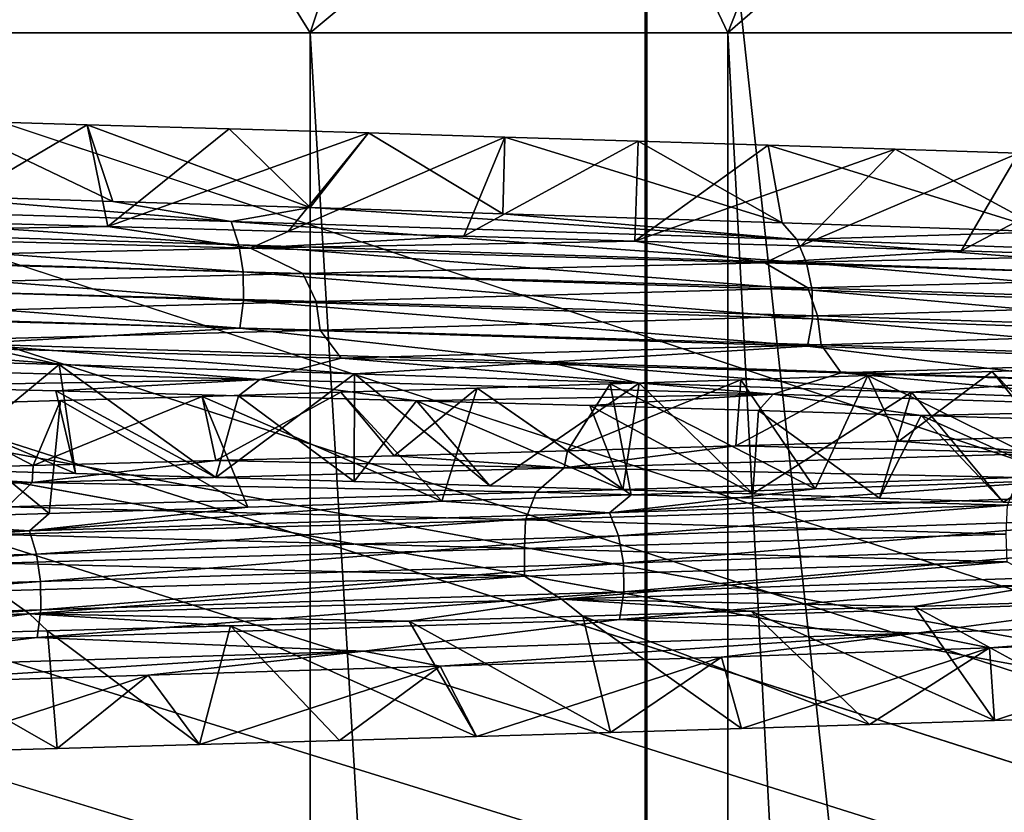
# Model space of a CAD drawing. Header units: metres. Extents: x -206 to 75, y -104 to 104.
# Tile 810 of 1056: x 5.31 to 7.94, y -55.47 to -53.35. Entities that reach past the tile are written whole.
import ezdxf

# ---------------------------------------------------------------- set-up
doc = ezdxf.new("R2010")
doc.units = ezdxf.units.M
doc.layers.add('solid_01_1-CONSUMER_THERM_B_125288', color=7, linetype='CONTINUOUS')

msp = doc.modelspace()

# ---------------------------------------------------------------- linework, layer by layer
at = {"layer": 'solid_01_1-CONSUMER_THERM_B_125288'}
for points in [[(-27.776106, 66.214066), (28.050987, 67.836098), (-27.757145, -66.232315)], [(28.050987, 67.836098), (-27.757065, -66.785934), (-27.757145, -66.232315)], [(28.050987, 67.836098), (27.851068, 67.319839), (-27.757065, -66.785934)], [(27.851068, 67.319839), (27.74942, 66.775635), (-27.757065, -66.785934)], [(27.74942, 66.775635), (-28.058632, -67.846397), (-27.858715, -67.330139)], [(27.74942, 66.775635), (27.749498, 66.222015), (-28.058632, -67.846397)], [(27.74942, 66.775635), (-27.858715, -67.330139), (-27.757065, -66.785934)], [(27.749498, 66.222015), (27.768459, -66.224365), (-28.058632, -67.846397)], [(35.395393, -57.260349, 1.5), (18.218929, -45.812325, 1.5), (-18.213459, -45.817539, 1.5)], [(-18.213459, -45.817539, 1.5), (-19.476553, -45.904934, 1.5), (69.506912, -74.995201, 1.5)], [(37.092922, -58.218811, 1.5), (-18.213459, -45.817539, 1.5), (69.506912, -74.995201, 1.5)], [(37.092922, -58.218811, 1.5), (35.395393, -57.260349, 1.5), (-18.213459, -45.817539, 1.5)], [(-19.476553, -45.904934, 1.5), (-20.110367, -46.015713, 1.5), (69.506912, -74.995201, 1.5)], [(-20.110367, -46.015713, 1.5), (-20.738798, -46.171688, 1.5), (69.506912, -74.995201, 1.5)], [(-20.738798, -46.171688, 1.5), (-21.356617, -46.372227, 1.5), (69.506912, -74.995201, 1.5)], [(-21.356617, -46.372227, 1.5), (-21.958729, -46.615906, 1.5), (69.506912, -74.995201, 1.5)], [(-38.864662, -46.52047, 75.400002), (-54.590946, -63.612965, 75.400002), (54.609055, -63.597332, 75.400002)], [(-37.59338, -46.610531, 75.400002), (-38.864662, -46.52047, 75.400002), (54.609055, -63.597332, 75.400002)], [(37.606621, -46.599766, 75.400002), (-37.59338, -46.610531, 75.400002), (54.609055, -63.597332, 75.400002)], [(-21.958729, -46.615906, 1.5), (-22.540312, -46.900536, 1.5), (69.506912, -74.995201, 1.5)], [(-22.540312, -46.900536, 1.5), (-23.096958, -47.223244, 1.5), (69.506912, -74.995201, 1.5)], [(-23.096958, -47.223244, 1.5), (-24.120508, -47.968487, 1.5), (69.506912, -74.995201, 1.5)], [(-24.120508, -47.968487, 1.5), (-33.833458, -56.120991, 1.5), (69.506912, -74.995201, 1.5)], [(-11.99159, -59.106865, 72.400002), (-11.993093, -48.606865, 72.400002), (12.006907, -48.603428, 72.400002)], [(-11.99159, -59.106865, 72.400002), (12.006907, -48.603428, 72.400002), (12.00841, -59.103428, 72.400002)], [(-6.984468, -50.99984, 9.001026), (6.979857, -50.999832, 8.998974), (6.979864, -65, 8.998974)], [(-6.984461, -65, 9.001026), (-6.984468, -50.99984, 9.001026), (6.979864, -65, 8.998974)], [(-6.979903, -65, 40.001026), (6.984415, -50.999832, 39.998974), (-6.97991, -50.99984, 40.001026)], [(-6.979903, -65, 40.001026), (6.984422, -65, 39.998974), (6.984415, -50.999832, 39.998974)], [(8.497826, -50.999832, 9.776308), (6.979864, -65, 8.998974), (6.979857, -50.999832, 8.998974)], [(8.497826, -50.999832, 9.776308), (8.497832, -65, 9.776308), (6.979864, -65, 8.998974)], [(8.502161, -65, 39.221191), (8.502154, -50.999832, 39.221191), (6.984415, -50.999832, 39.998974)], [(6.984422, -65, 39.998974), (8.502161, -65, 39.221191), (6.984415, -50.999832, 39.998974)], [(4.853693, -53.385639, 15.132814), (6.083986, -53.385639, 15.880974), (5.221698, -52, 14.422485)], [(4.853693, -53.385639, 33.867184), (5.221698, -52, 34.577515), (6.545297, -52, 33.772621)], [(6.083986, -53.385639, 33.119026), (4.853693, -53.385639, 33.867184), (6.545297, -52, 33.772621)], [(6.083986, -53.385639, 15.880974), (6.545297, -52, 15.22738), (5.221698, -52, 14.422485)], [(6.083986, -53.385639, 15.880974), (7.200944, -53.385639, 16.789688), (6.545297, -52, 15.22738)], [(6.083986, -53.385639, 33.119026), (6.545297, -52, 33.772621), (7.746971, -52, 32.794987)], [(7.200944, -53.385639, 32.210312), (6.083986, -53.385639, 33.119026), (7.746971, -52, 32.794987)], [(7.200944, -53.385639, 16.789688), (7.746971, -52, 16.205011), (6.545297, -52, 15.22738)], [(7.200944, -53.385639, 16.789688), (8.183762, -53.385639, 17.842031), (7.746971, -52, 16.205011)], [(7.200944, -53.385639, 32.210312), (7.746971, -52, 32.794987), (8.80433, -52, 31.662832)], [(8.183762, -53.385639, 31.157969), (7.200944, -53.385639, 32.210312), (8.80433, -52, 31.662832)], [(8.183762, -53.385639, 17.842031), (8.80433, -52, 17.337168), (7.746971, -52, 16.205011)], [(6.083911, -72, 33.11908), (4.853642, -72, 33.867203), (4.853693, -53.385639, 33.867184)], [(4.853677, -72, 15.132814), (6.083931, -72, 15.880934), (4.853693, -53.385639, 15.132814)], [(6.083911, -72, 33.11908), (4.853693, -53.385639, 33.867184), (6.083986, -53.385639, 33.119026)], [(6.083931, -72, 15.880934), (6.083986, -53.385639, 15.880974), (4.853693, -53.385639, 15.132814)], [(7.20089, -72, 32.210365), (6.083911, -72, 33.11908), (6.083986, -53.385639, 33.119026)], [(6.083931, -72, 15.880934), (7.20089, -72, 16.789635), (6.083986, -53.385639, 15.880974)], [(7.20089, -72, 32.210365), (6.083986, -53.385639, 33.119026), (7.200944, -53.385639, 32.210312)], [(7.20089, -72, 16.789635), (7.200944, -53.385639, 16.789688), (6.083986, -53.385639, 15.880974)], [(7.20089, -72, 32.210365), (7.200944, -53.385639, 32.210312), (8.183762, -53.385639, 31.157969)], [(8.183852, -72, 31.157852), (7.20089, -72, 32.210365), (8.183762, -53.385639, 31.157969)], [(7.20089, -72, 16.789635), (8.183835, -72, 17.842127), (7.200944, -53.385639, 16.789688)], [(8.183835, -72, 17.842127), (8.183762, -53.385639, 17.842031), (7.200944, -53.385639, 16.789688)], [(5.101536, -53.620575, 12.884862), (5.016797, -53.820488, 12.389029), (5.555756, -53.836983, 12.626787)], [(5.047949, -53.890862, 13.421084), (5.101536, -53.620575, 12.884862), (5.487541, -53.631641, 13.065043)], [(5.542004, -53.903877, 13.659726), (5.047949, -53.890862, 13.421084), (5.487541, -53.631641, 13.065043)], [(5.487541, -53.631641, 13.065043), (5.101536, -53.620575, 12.884862), (5.555756, -53.836983, 12.626787)], [(5.487541, -53.631641, 13.065043), (5.555756, -53.836983, 12.626787), (6.083598, -53.853409, 12.888313)], [(5.867207, -53.642666, 13.257905), (5.487541, -53.631641, 13.065043), (6.083598, -53.853409, 12.888313)], [(5.542004, -53.903877, 13.659726), (5.487541, -53.631641, 13.065043), (5.867207, -53.642666, 13.257905)], [(5.542004, -53.903877, 13.659726), (5.867207, -53.642666, 13.257905), (6.239655, -53.653629, 13.462987)], [(6.024629, -53.916889, 13.920514), (5.542004, -53.903877, 13.659726), (6.239655, -53.653629, 13.462987)], [(6.239655, -53.653629, 13.462987), (5.867207, -53.642666, 13.257905), (6.083598, -53.853409, 12.888313)], [(6.024629, -53.916889, 13.920514), (6.239655, -53.653629, 13.462987), (6.604468, -53.664532, 13.680017)], [(6.49518, -53.929909, 14.202954), (6.024629, -53.916889, 13.920514), (6.604468, -53.664532, 13.680017)], [(6.239655, -53.653629, 13.462987), (6.083598, -53.853409, 12.888313), (6.599118, -53.869755, 13.173022)], [(6.604468, -53.664532, 13.680017), (6.239655, -53.653629, 13.462987), (6.599118, -53.869755, 13.173022)], [(6.49518, -53.929909, 14.202954), (6.604468, -53.664532, 13.680017), (6.961026, -53.675358, 13.908614)], [(6.604468, -53.664532, 13.680017), (6.599118, -53.869755, 13.173022), (7.346758, -53.894165, 13.642161)], [(6.961026, -53.675358, 13.908614), (6.604468, -53.664532, 13.680017), (7.346758, -53.894165, 13.642161)], [(6.952805, -53.942932, 14.50644), (6.49518, -53.929909, 14.202954), (6.961026, -53.675358, 13.908614)], [(6.952805, -53.942932, 14.50644), (6.961026, -53.675358, 13.908614), (7.309177, -53.686142, 14.14858)], [(6.952805, -53.942932, 14.50644), (7.309177, -53.686142, 14.14858), (7.648686, -53.696907, 14.399744)], [(7.309177, -53.686142, 14.14858), (6.961026, -53.675358, 13.908614), (7.346758, -53.894165, 13.642161)], [(7.309177, -53.686142, 14.14858), (7.346758, -53.894165, 13.642161), (8.057642, -53.918434, 14.157754)], [(7.648686, -53.696907, 14.399744), (7.309177, -53.686142, 14.14858), (8.057642, -53.918434, 14.157754)], [(7.396619, -53.955963, 14.830359), (6.952805, -53.942932, 14.50644), (7.648686, -53.696907, 14.399744)], [(7.396619, -53.955963, 14.830359), (7.648686, -53.696907, 14.399744), (7.979085, -53.707695, 14.661675)], [(7.825599, -53.969002, 15.173992), (7.396619, -53.955963, 14.830359), (7.979085, -53.707695, 14.661675)], [(7.979085, -53.707695, 14.661675), (7.648686, -53.696907, 14.399744), (8.057642, -53.918434, 14.157754)], [(7.825599, -53.969002, 15.173992), (7.979085, -53.707695, 14.661675), (8.299891, -53.718533, 14.933963)], [(8.238761, -53.98204, 15.536629), (7.825599, -53.969002, 15.173992), (8.299891, -53.718533, 14.933963)], [(5.872314, -53.8904, 12.711699), (5.016797, -53.820488, 12.389029), (4.25583, -53.841682, 12.03536)], [(5.872314, -53.8904, 12.711699), (5.555756, -53.836983, 12.626787), (5.016797, -53.820488, 12.389029)], [(4.25583, -53.841682, 12.03536), (4.270789, -53.903931, 11.991556), (5.892954, -53.952648, 12.670272)], [(5.872314, -53.8904, 12.711699), (4.25583, -53.841682, 12.03536), (5.892954, -53.952648, 12.670272)], [(5.872314, -53.8904, 12.711699), (6.083598, -53.853409, 12.888313), (5.555756, -53.836983, 12.626787)], [(7.386084, -53.939121, 13.594025), (6.083598, -53.853409, 12.888313), (5.872314, -53.8904, 12.711699)], [(7.386084, -53.939121, 13.594025), (6.599118, -53.869755, 13.173022), (6.083598, -53.853409, 12.888313)], [(7.386084, -53.939121, 13.594025), (7.346758, -53.894165, 13.642161), (6.599118, -53.869755, 13.173022)], [(4.4386, -53.922241, 13.23001), (5.047949, -53.890862, 13.421084), (5.542004, -53.903877, 13.659726)], [(5.872314, -53.8904, 12.711699), (5.892954, -53.952648, 12.670272), (7.412044, -54.001369, 13.555698)], [(7.386084, -53.939121, 13.594025), (5.872314, -53.8904, 12.711699), (7.412044, -54.001369, 13.555698)], [(7.386084, -53.939121, 13.594025), (8.057642, -53.918434, 14.157754), (7.346758, -53.894165, 13.642161)], [(4.270789, -53.903931, 11.991556), (4.279162, -53.976635, 11.967048), (5.904506, -54.025356, 12.647094)], [(5.892954, -53.952648, 12.670272), (4.270789, -53.903931, 11.991556), (5.904506, -54.025356, 12.647094)], [(4.4386, -53.922241, 13.23001), (5.542004, -53.903877, 13.659726), (5.924261, -53.961475, 13.934925)], [(4.4386, -53.922241, 13.23001), (5.924261, -53.961475, 13.934925), (4.603451, -53.99041, 13.345153)], [(5.924261, -53.961475, 13.934925), (5.542004, -53.903877, 13.659726), (6.024629, -53.916889, 13.920514)], [(5.924261, -53.961475, 13.934925), (6.024629, -53.916889, 13.920514), (6.49518, -53.929909, 14.202954)], [(8.768769, -53.987839, 14.668731), (8.057642, -53.918434, 14.157754), (7.386084, -53.939121, 13.594025)], [(5.892954, -53.952648, 12.670272), (5.904506, -54.025356, 12.647094), (7.426571, -54.074074, 13.534256)], [(7.412044, -54.001369, 13.555698), (5.892954, -53.952648, 12.670272), (7.426571, -54.074074, 13.534256)], [(5.924261, -53.961475, 13.934925), (6.49518, -53.929909, 14.202954), (6.952805, -53.942932, 14.50644)], [(5.924261, -53.961475, 13.934925), (6.952805, -53.942932, 14.50644), (7.300553, -54.000706, 14.835156)], [(7.300553, -54.000706, 14.835156), (6.952805, -53.942932, 14.50644), (7.396619, -53.955963, 14.830359)], [(7.386084, -53.939121, 13.594025), (7.412044, -54.001369, 13.555698), (8.799588, -54.050087, 14.634182)], [(8.768769, -53.987839, 14.668731), (7.386084, -53.939121, 13.594025), (8.799588, -54.050087, 14.634182)], [(4.279162, -53.976635, 11.967048), (4.279727, -54.053223, 11.965414), (5.905282, -54.10194, 12.64555)], [(5.904506, -54.025356, 12.647094), (4.279162, -53.976635, 11.967048), (5.905282, -54.10194, 12.64555)], [(5.924261, -53.961475, 13.934925), (6.064569, -54.029438, 14.067186), (4.603451, -53.99041, 13.345153)], [(5.924261, -53.961475, 13.934925), (7.300553, -54.000706, 14.835156), (6.064569, -54.029438, 14.067186)], [(7.300553, -54.000706, 14.835156), (7.396619, -53.955963, 14.830359), (7.825599, -53.969002, 15.173992)], [(7.300553, -54.000706, 14.835156), (7.825599, -53.969002, 15.173992), (8.238761, -53.98204, 15.536629)], [(4.603451, -53.99041, 13.345153), (6.064569, -54.029438, 14.067186), (4.647539, -54.065403, 13.389884)], [(7.300553, -54.000706, 14.835156), (7.415009, -54.06847, 14.979921), (6.064569, -54.029438, 14.067186)], [(7.300553, -54.000706, 14.835156), (8.238761, -53.98204, 15.536629), (8.542794, -54.03994, 15.912827)], [(7.300553, -54.000706, 14.835156), (8.542794, -54.03994, 15.912827), (7.415009, -54.06847, 14.979921)], [(7.412044, -54.001369, 13.555698), (7.426571, -54.074074, 13.534256), (8.816834, -54.122791, 14.614854)], [(8.799588, -54.050087, 14.634182), (7.412044, -54.001369, 13.555698), (8.816834, -54.122791, 14.614854)], [(6.064569, -54.029438, 14.067186), (6.100039, -54.10437, 14.116216), (4.647539, -54.065403, 13.389884)], [(5.904506, -54.025356, 12.647094), (5.905282, -54.10194, 12.64555), (7.427546, -54.150661, 13.532829)], [(7.426571, -54.074074, 13.534256), (5.904506, -54.025356, 12.647094), (7.427546, -54.150661, 13.532829)], [(6.064569, -54.029438, 14.067186), (7.415009, -54.06847, 14.979921), (6.100039, -54.10437, 14.116216)], [(4.279727, -54.053223, 11.965414), (4.272434, -54.127029, 11.986787), (5.895218, -54.175747, 12.665764)], [(5.905282, -54.10194, 12.64555), (4.279727, -54.053223, 11.965414), (5.895218, -54.175747, 12.665764)], [(8.542794, -54.03994, 15.912827), (8.630652, -54.107498, 16.065641), (7.415009, -54.06847, 14.979921)], [(4.647539, -54.065403, 13.389884), (6.100039, -54.10437, 14.116216), (4.659254, -54.142651, 13.394718)], [(7.415009, -54.06847, 14.979921), (7.441593, -54.143341, 15.03171), (6.100039, -54.10437, 14.116216)], [(7.415009, -54.06847, 14.979921), (8.630652, -54.107498, 16.065641), (7.441593, -54.143341, 15.03171)], [(7.426571, -54.074074, 13.534256), (7.427546, -54.150661, 13.532829), (8.817989, -54.199379, 14.613568)], [(8.816834, -54.122791, 14.614854), (7.426571, -54.074074, 13.534256), (8.817989, -54.199379, 14.613568)], [(6.100039, -54.10437, 14.116216), (6.110517, -54.18161, 14.122311), (4.659254, -54.142651, 13.394718)], [(5.905282, -54.10194, 12.64555), (5.895218, -54.175747, 12.665764), (7.414886, -54.224468, 13.551531)], [(7.427546, -54.150661, 13.532829), (5.905282, -54.10194, 12.64555), (7.414886, -54.224468, 13.551531)], [(6.100039, -54.10437, 14.116216), (7.441593, -54.143341, 15.03171), (6.110517, -54.18161, 14.122311)], [(8.630652, -54.107498, 16.065641), (8.648262, -54.182312, 16.118729), (7.441593, -54.143341, 15.03171)], [(5.895218, -54.175747, 12.665764), (4.272434, -54.127029, 11.986787), (5.166356, -54.218327, 12.376897)], [(4.659254, -54.142651, 13.394718), (6.110517, -54.18161, 14.122311), (4.718185, -54.217514, 13.39295)], [(7.441593, -54.143341, 15.03171), (7.450727, -54.220566, 15.038814), (6.110517, -54.18161, 14.122311)], [(7.427546, -54.150661, 13.532829), (7.414886, -54.224468, 13.551531), (8.802958, -54.273186, 14.630428)], [(8.817989, -54.199379, 14.613568), (7.427546, -54.150661, 13.532829), (8.802958, -54.273186, 14.630428)], [(7.441593, -54.143341, 15.03171), (8.648262, -54.182312, 16.118729), (7.450727, -54.220566, 15.038814)], [(6.110517, -54.18161, 14.122311), (6.167125, -54.256416, 14.127328), (4.718185, -54.217514, 13.39295)], [(5.895218, -54.175747, 12.665764), (5.166356, -54.218327, 12.376897), (6.719647, -54.266701, 13.163304)], [(7.414886, -54.224468, 13.551531), (5.895218, -54.175747, 12.665764), (6.719647, -54.266701, 13.163304)], [(6.110517, -54.18161, 14.122311), (7.450727, -54.220566, 15.038814), (6.167125, -54.256416, 14.127328)], [(8.648262, -54.182312, 16.118729), (8.655973, -54.259521, 16.126598), (7.450727, -54.220566, 15.038814)], [(4.718185, -54.217514, 13.39295), (5.949339, -54.313198, 13.948726), (4.466535, -54.273994, 13.240746)], [(4.718185, -54.217514, 13.39295), (6.167125, -54.256416, 14.127328), (5.949339, -54.313198, 13.948726)], [(5.166356, -54.218327, 12.376897), (4.598954, -54.249123, 12.212979), (5.412599, -54.273544, 12.549509)], [(5.166356, -54.218327, 12.376897), (5.412599, -54.273544, 12.549509), (6.202222, -54.298141, 12.939499)], [(5.166356, -54.218327, 12.376897), (6.202222, -54.298141, 12.939499), (6.719647, -54.266701, 13.163304)], [(7.450727, -54.220566, 15.038814), (7.504339, -54.295319, 15.049929), (6.167125, -54.256416, 14.127328)], [(7.414886, -54.224468, 13.551531), (6.719647, -54.266701, 13.163304), (8.156287, -54.315075, 14.14557)], [(8.802958, -54.273186, 14.630428), (7.414886, -54.224468, 13.551531), (8.156287, -54.315075, 14.14557)], [(7.450727, -54.220566, 15.038814), (8.655973, -54.259521, 16.126598), (7.504339, -54.295319, 15.049929)], [(5.412599, -54.273544, 12.549509), (4.598954, -54.249123, 12.212979), (5.073216, -54.553795, 12.96305)], [(6.167125, -54.256416, 14.127328), (7.322503, -54.352402, 14.851433), (5.949339, -54.313198, 13.948726)], [(6.167125, -54.256416, 14.127328), (7.504339, -54.295319, 15.049929), (7.322503, -54.352402, 14.851433)], [(6.719647, -54.266701, 13.163304), (6.202222, -54.298141, 12.939499), (6.963877, -54.322895, 13.381019)], [(6.719647, -54.266701, 13.163304), (6.963877, -54.322895, 13.381019), (7.692479, -54.347675, 13.871066)], [(6.719647, -54.266701, 13.163304), (7.692479, -54.347675, 13.871066), (8.156287, -54.315075, 14.14557)], [(8.655973, -54.259521, 16.126598), (8.705985, -54.334221, 16.143135), (7.504339, -54.295319, 15.049929)], [(4.466535, -54.273994, 13.240746), (5.949339, -54.313198, 13.948726), (4.902939, -54.330822, 13.356193)], [(5.412599, -54.273544, 12.549509), (5.073216, -54.553795, 12.96305), (5.455662, -54.564617, 13.136264)], [(5.412599, -54.273544, 12.549509), (5.455662, -54.564617, 13.136264), (5.83181, -54.575523, 13.321921)], [(6.202222, -54.298141, 12.939499), (5.412599, -54.273544, 12.549509), (5.83181, -54.575523, 13.321921)], [(7.504339, -54.295319, 15.049929), (8.561419, -54.391605, 15.931), (7.322503, -54.352402, 14.851433)], [(7.504339, -54.295319, 15.049929), (8.705985, -54.334221, 16.143135), (8.561419, -54.391605, 15.931)], [(7.576207, -54.302753, 34.478451), (7.908421, -54.29163, 34.220951), (8.140739, -54.580917, 34.777081)], [(7.658838, -54.478088, 33.963299), (7.908421, -54.29163, 34.220951), (7.576207, -54.302753, 34.478451)], [(7.658838, -54.478088, 33.963299), (8.079404, -54.465015, 33.606934), (7.908421, -54.29163, 34.220951)], [(7.908421, -54.29163, 34.220951), (8.231966, -54.280529, 33.952106), (8.140739, -54.580917, 34.777081)], [(8.079404, -54.465015, 33.606934), (8.231966, -54.280529, 33.952106), (7.908421, -54.29163, 34.220951)], [(5.949339, -54.313198, 13.948726), (5.40297, -54.343937, 13.589751), (4.902939, -54.330822, 13.356193)], [(5.949339, -54.313198, 13.948726), (5.891685, -54.35704, 13.845861), (5.40297, -54.343937, 13.589751)], [(6.202222, -54.298141, 12.939499), (5.83181, -54.575523, 13.321921), (6.201535, -54.586483, 13.519876)], [(5.949339, -54.313198, 13.948726), (6.368439, -54.370136, 14.124041), (5.891685, -54.35704, 13.845861)], [(5.949339, -54.313198, 13.948726), (7.322503, -54.352402, 14.851433), (6.368439, -54.370136, 14.124041)], [(6.202222, -54.298141, 12.939499), (6.201535, -54.586483, 13.519876), (6.564521, -54.597507, 13.729979)], [(6.963877, -54.322895, 13.381019), (6.202222, -54.298141, 12.939499), (6.564521, -54.597507, 13.729979)], [(6.963877, -54.322895, 13.381019), (6.564521, -54.597507, 13.729979), (6.920142, -54.608532, 13.951805)], [(6.772484, -54.504215, 34.61692), (7.2357, -54.313908, 34.724483), (6.886939, -54.325069, 34.959076)], [(6.772484, -54.504215, 34.61692), (7.222872, -54.491158, 34.300209), (7.2357, -54.313908, 34.724483)], [(6.886939, -54.325069, 34.959076), (7.2357, -54.313908, 34.724483), (7.435, -54.605663, 35.297749)], [(6.963877, -54.322895, 13.381019), (6.920142, -54.608532, 13.951805), (7.267992, -54.61956, 14.185123)], [(7.692479, -54.347675, 13.871066), (6.963877, -54.322895, 13.381019), (7.267992, -54.61956, 14.185123)], [(7.222872, -54.491158, 34.300209), (7.576207, -54.302753, 34.478451), (7.2357, -54.313908, 34.724483)], [(7.222872, -54.491158, 34.300209), (7.658838, -54.478088, 33.963299), (7.576207, -54.302753, 34.478451)], [(7.2357, -54.313908, 34.724483), (7.576207, -54.302753, 34.478451), (7.435, -54.605663, 35.297749)], [(7.576207, -54.302753, 34.478451), (8.140739, -54.580917, 34.777081), (7.435, -54.605663, 35.297749)], [(8.156287, -54.315075, 14.14557), (7.692479, -54.347675, 13.871066), (8.381763, -54.372234, 14.404832)], [(4.902939, -54.330822, 13.356193), (5.455662, -54.564617, 13.136264), (5.073216, -54.553795, 12.96305)], [(4.902939, -54.330822, 13.356193), (5.40297, -54.343937, 13.589751), (5.455662, -54.564617, 13.136264)], [(5.40297, -54.343937, 13.589751), (5.83181, -54.575523, 13.321921), (5.455662, -54.564617, 13.136264)], [(5.40297, -54.343937, 13.589751), (5.891685, -54.35704, 13.845861), (5.83181, -54.575523, 13.321921)], [(5.794408, -54.358578, 35.592266), (6.165977, -54.347416, 35.393177), (6.43646, -54.638828, 35.920074)], [(5.831812, -54.530315, 35.187164), (6.165977, -54.347416, 35.393177), (5.794408, -54.358578, 35.592266)], [(5.831812, -54.530315, 35.187164), (6.30857, -54.517269, 34.912758), (6.165977, -54.347416, 35.393177)], [(6.165977, -54.347416, 35.393177), (6.530323, -54.336246, 35.182007), (6.43646, -54.638828, 35.920074)], [(6.30857, -54.517269, 34.912758), (6.530323, -54.336246, 35.182007), (6.165977, -54.347416, 35.393177)], [(6.30857, -54.517269, 34.912758), (6.772484, -54.504215, 34.61692), (6.530323, -54.336246, 35.182007)], [(6.530323, -54.336246, 35.182007), (6.942961, -54.622257, 35.619904), (6.43646, -54.638828, 35.920074)], [(6.530323, -54.336246, 35.182007), (6.886939, -54.325069, 34.959076), (6.942961, -54.622257, 35.619904)], [(6.772484, -54.504215, 34.61692), (6.886939, -54.325069, 34.959076), (6.530323, -54.336246, 35.182007)], [(6.886939, -54.325069, 34.959076), (7.435, -54.605663, 35.297749), (6.942961, -54.622257, 35.619904)], [(7.692479, -54.347675, 13.871066), (7.267992, -54.61956, 14.185123), (7.607336, -54.630535, 14.42937)], [(7.692479, -54.347675, 13.871066), (7.607336, -54.630535, 14.42937), (7.937758, -54.641445, 14.684251)], [(8.381763, -54.372234, 14.404832), (7.692479, -54.347675, 13.871066), (7.937758, -54.641445, 14.684251)], [(5.031515, -54.380787, 35.952984), (5.416001, -54.369705, 35.779003), (5.385324, -54.671795, 36.451508)], [(5.342893, -54.543369, 35.439648), (5.416001, -54.369705, 35.779003), (5.031515, -54.380787, 35.952984)], [(5.342893, -54.543369, 35.439648), (5.794408, -54.358578, 35.592266), (5.416001, -54.369705, 35.779003)], [(5.342893, -54.543369, 35.439648), (5.831812, -54.530315, 35.187164), (5.794408, -54.358578, 35.592266)], [(5.416001, -54.369705, 35.779003), (5.916859, -54.65535, 36.197483), (5.385324, -54.671795, 36.451508)], [(5.416001, -54.369705, 35.779003), (5.794408, -54.358578, 35.592266), (5.916859, -54.65535, 36.197483)], [(5.794408, -54.358578, 35.592266), (6.43646, -54.638828, 35.920074), (5.916859, -54.65535, 36.197483)], [(5.891685, -54.35704, 13.845861), (6.201535, -54.586483, 13.519876), (5.83181, -54.575523, 13.321921)], [(5.891685, -54.35704, 13.845861), (6.368439, -54.370136, 14.124041), (6.201535, -54.586483, 13.519876)], [(6.368439, -54.370136, 14.124041), (6.564521, -54.597507, 13.729979), (6.201535, -54.586483, 13.519876)], [(7.322503, -54.352402, 14.851433), (6.832476, -54.383232, 14.423763), (6.368439, -54.370136, 14.124041)], [(6.368439, -54.370136, 14.124041), (6.920142, -54.608532, 13.951805), (6.564521, -54.597507, 13.729979)], [(6.368439, -54.370136, 14.124041), (6.832476, -54.383232, 14.423763), (6.920142, -54.608532, 13.951805)], [(7.322503, -54.352402, 14.851433), (7.283, -54.396336, 14.744505), (6.832476, -54.383232, 14.423763)], [(7.322503, -54.352402, 14.851433), (7.718727, -54.409443, 15.085388), (7.283, -54.396336, 14.744505)], [(7.322503, -54.352402, 14.851433), (8.561419, -54.391605, 15.931), (7.718727, -54.409443, 15.085388)], [(8.381763, -54.372234, 14.404832), (7.937758, -54.641445, 14.684251), (8.258767, -54.652248, 14.949295)], [(4.842841, -54.556427, 35.669785), (5.342893, -54.543369, 35.439648), (5.031515, -54.380787, 35.952984)], [(5.031515, -54.380787, 35.952984), (5.385324, -54.671795, 36.451508), (4.843099, -54.688164, 36.681561)], [(6.832476, -54.383232, 14.423763), (7.267992, -54.61956, 14.185123), (6.920142, -54.608532, 13.951805)], [(6.832476, -54.383232, 14.423763), (7.283, -54.396336, 14.744505), (7.267992, -54.61956, 14.185123)], [(7.283, -54.396336, 14.744505), (7.607336, -54.630535, 14.42937), (7.267992, -54.61956, 14.185123)], [(7.283, -54.396336, 14.744505), (7.718727, -54.409443, 15.085388), (7.607336, -54.630535, 14.42937)], [(8.561419, -54.391605, 15.931), (8.138522, -54.422554, 15.445575), (7.718727, -54.409443, 15.085388)], [(7.718727, -54.409443, 15.085388), (7.937758, -54.641445, 14.684251), (7.607336, -54.630535, 14.42937)], [(7.718727, -54.409443, 15.085388), (8.258767, -54.652248, 14.949295), (7.937758, -54.641445, 14.684251)], [(7.718727, -54.409443, 15.085388), (8.138522, -54.422554, 15.445575), (8.258767, -54.652248, 14.949295)], [(8.062028, -54.510727, 33.539516), (7.658838, -54.478088, 33.963299), (7.222872, -54.491158, 34.300209)], [(8.062028, -54.510727, 33.539516), (8.079404, -54.465015, 33.606934), (7.658838, -54.478088, 33.963299)], [(6.763295, -54.549957, 34.548489), (6.772484, -54.504215, 34.61692), (6.30857, -54.517269, 34.912758)], [(6.763295, -54.549957, 34.548489), (7.222872, -54.491158, 34.300209), (6.772484, -54.504215, 34.61692)], [(8.062028, -54.510727, 33.539516), (7.222872, -54.491158, 34.300209), (6.763295, -54.549957, 34.548489)], [(5.340007, -54.589191, 35.372112), (5.831812, -54.530315, 35.187164), (5.342893, -54.543369, 35.439648)], [(6.763295, -54.549957, 34.548489), (5.831812, -54.530315, 35.187164), (5.340007, -54.589191, 35.372112)], [(6.763295, -54.549957, 34.548489), (6.30857, -54.517269, 34.912758), (5.831812, -54.530315, 35.187164)], [(8.062028, -54.510727, 33.539516), (6.763295, -54.549957, 34.548489), (7.98101, -54.575848, 33.550888)], [(5.340007, -54.589191, 35.372112), (4.842841, -54.556427, 35.669785), (4.332781, -54.569489, 35.877178)], [(5.340007, -54.589191, 35.372112), (5.342893, -54.543369, 35.439648), (4.842841, -54.556427, 35.669785)], [(6.763295, -54.549957, 34.548489), (5.340007, -54.589191, 35.372112), (6.688587, -54.61488, 34.544098)], [(6.763295, -54.549957, 34.548489), (6.688587, -54.61488, 34.544098), (7.98101, -54.575848, 33.550888)], [(5.340007, -54.589191, 35.372112), (4.332781, -54.569489, 35.877178), (3.817907, -54.628422, 35.99485)], [(7.98101, -54.575848, 33.550888), (6.688587, -54.61488, 34.544098), (7.94976, -54.649952, 33.545856)], [(6.884735, -54.669895, 35.728245), (7.435, -54.605663, 35.297749), (8.140739, -54.580917, 34.777081)], [(6.884735, -54.669895, 35.728245), (8.140739, -54.580917, 34.777081), (8.315153, -54.621178, 34.717419)], [(5.340007, -54.589191, 35.372112), (3.817907, -54.628422, 35.99485), (5.274215, -54.653908, 35.353889)], [(5.340007, -54.589191, 35.372112), (5.274215, -54.653908, 35.353889), (6.688587, -54.61488, 34.544098)], [(6.884735, -54.669895, 35.728245), (6.942961, -54.622257, 35.619904), (7.435, -54.605663, 35.297749)], [(6.688587, -54.61488, 34.544098), (5.274215, -54.653908, 35.353889), (6.660401, -54.688919, 34.53352)], [(5.332845, -54.718613, 36.542023), (5.916859, -54.65535, 36.197483), (6.43646, -54.638828, 35.920074)], [(5.332845, -54.718613, 36.542023), (6.43646, -54.638828, 35.920074), (6.884735, -54.669895, 35.728245)], [(6.884735, -54.669895, 35.728245), (6.43646, -54.638828, 35.920074), (6.942961, -54.622257, 35.619904)], [(6.688587, -54.61488, 34.544098), (6.660401, -54.688919, 34.53352), (7.94976, -54.649952, 33.545856)], [(6.884735, -54.669895, 35.728245), (8.315153, -54.621178, 34.717419), (6.908927, -54.732143, 35.767708)], [(8.315153, -54.621178, 34.717419), (8.344373, -54.683426, 34.75333), (6.908927, -54.732143, 35.767708)], [(5.274215, -54.653908, 35.353889), (5.249969, -54.72789, 35.338501), (6.660401, -54.688919, 34.53352)], [(5.332845, -54.718613, 36.542023), (5.385324, -54.671795, 36.451508), (5.916859, -54.65535, 36.197483)], [(7.94976, -54.649952, 33.545856), (6.660401, -54.688919, 34.53352), (7.94649, -54.727009, 33.548813)], [(3.687881, -54.76733, 37.145206), (4.843099, -54.688164, 36.681561), (5.332845, -54.718613, 36.542023)], [(5.332845, -54.718613, 36.542023), (4.843099, -54.688164, 36.681561), (5.385324, -54.671795, 36.451508)], [(6.660401, -54.688919, 34.53352), (5.249969, -54.72789, 35.338501), (6.657224, -54.765968, 34.535706)], [(5.332845, -54.718613, 36.542023), (6.884735, -54.669895, 35.728245), (5.351584, -54.780861, 36.584343)], [(6.884735, -54.669895, 35.728245), (6.908927, -54.732143, 35.767708), (5.351584, -54.780861, 36.584343)], [(6.660401, -54.688919, 34.53352), (6.657224, -54.765968, 34.535706), (7.94649, -54.727009, 33.548813)], [(6.908927, -54.732143, 35.767708), (8.344373, -54.683426, 34.75333), (6.92246, -54.804848, 35.789787)], [(8.344373, -54.683426, 34.75333), (8.360719, -54.75613, 34.773422), (6.92246, -54.804848, 35.789787)], [(3.687881, -54.76733, 37.145206), (5.332845, -54.718613, 36.542023), (3.700838, -54.829578, 37.189648)], [(5.332845, -54.718613, 36.542023), (5.351584, -54.780861, 36.584343), (3.700838, -54.829578, 37.189648)], [(5.249969, -54.72789, 35.338501), (5.247022, -54.804924, 35.339996), (6.657224, -54.765968, 34.535706)], [(5.351584, -54.780861, 36.584343), (6.908927, -54.732143, 35.767708), (5.362064, -54.853565, 36.608025)], [(6.908927, -54.732143, 35.767708), (6.92246, -54.804848, 35.789787), (5.362064, -54.853565, 36.608025)], [(7.94649, -54.727009, 33.548813), (6.657224, -54.765968, 34.535706), (7.948645, -54.801048, 33.579552)], [(6.657224, -54.765968, 34.535706), (5.247022, -54.804924, 35.339996), (6.657177, -54.839951, 34.565174)], [(6.657224, -54.765968, 34.535706), (6.657177, -54.839951, 34.565174), (7.948645, -54.801048, 33.579552)], [(6.92246, -54.804848, 35.789787), (8.360719, -54.75613, 34.773422), (6.923356, -54.881435, 35.791267)], [(8.360719, -54.75613, 34.773422), (8.361803, -54.832718, 34.774769), (6.923356, -54.881435, 35.791267)], [(3.700838, -54.829578, 37.189648), (5.351584, -54.780861, 36.584343), (3.708084, -54.902283, 37.214516)], [(5.351584, -54.780861, 36.584343), (5.362064, -54.853565, 36.608025), (3.708084, -54.902283, 37.214516)], [(5.247022, -54.804924, 35.339996), (5.245108, -54.878853, 35.368172), (6.657177, -54.839951, 34.565174)], [(5.362064, -54.853565, 36.608025), (6.92246, -54.804848, 35.789787), (5.362756, -54.930153, 36.609612)], [(6.92246, -54.804848, 35.789787), (6.923356, -54.881435, 35.791267), (5.362756, -54.930153, 36.609612)], [(7.948645, -54.801048, 33.579552), (6.657177, -54.839951, 34.565174), (6.755893, -54.901264, 34.553795)], [(7.948645, -54.801048, 33.579552), (6.755893, -54.901264, 34.553795), (8.054437, -54.862061, 33.546638)], [(6.657177, -54.839951, 34.565174), (5.245108, -54.878853, 35.368172), (5.333121, -54.940472, 35.37579)], [(6.657177, -54.839951, 34.565174), (5.333121, -54.940472, 35.37579), (6.755893, -54.901264, 34.553795)], [(8.361803, -54.832718, 34.774769), (8.347542, -54.906525, 34.757256), (6.911547, -54.955242, 35.772018)], [(6.923356, -54.881435, 35.791267), (8.361803, -54.832718, 34.774769), (6.911547, -54.955242, 35.772018)], [(3.708084, -54.902283, 37.214516), (5.362064, -54.853565, 36.608025), (3.70856, -54.97887, 37.216175)], [(5.362064, -54.853565, 36.608025), (5.362756, -54.930153, 36.609612), (3.70856, -54.97887, 37.216175)], [(8.054437, -54.862061, 33.546638), (6.755893, -54.901264, 34.553795), (7.700642, -54.920559, 33.92931)], [(8.054437, -54.862061, 33.546638), (7.700642, -54.920559, 33.92931), (8.121379, -54.907436, 33.56953)], [(5.245108, -54.878853, 35.368172), (3.811821, -54.979675, 35.997154), (5.333121, -54.940472, 35.37579)], [(6.755893, -54.901264, 34.553795), (5.333121, -54.940472, 35.37579), (6.348433, -54.9599, 34.888489)], [(6.923356, -54.881435, 35.791267), (6.911547, -54.955242, 35.772018), (5.353607, -55.00396, 36.588966)], [(5.362756, -54.930153, 36.609612), (6.923356, -54.881435, 35.791267), (5.353607, -55.00396, 36.588966)], [(6.755893, -54.901264, 34.553795), (6.348433, -54.9599, 34.888489), (6.813114, -54.946796, 34.589584)], [(6.755893, -54.901264, 34.553795), (6.813114, -54.946796, 34.589584), (7.264194, -54.933681, 34.269604)], [(6.755893, -54.901264, 34.553795), (7.264194, -54.933681, 34.269604), (7.700642, -54.920559, 33.92931)], [(6.911547, -54.955242, 35.772018), (8.347542, -54.906525, 34.757256), (7.705152, -54.99231, 35.193466)], [(7.700642, -54.920559, 33.92931), (7.264194, -54.933681, 34.269604), (7.914477, -55.226223, 34.499882)], [(8.121379, -54.907436, 33.56953), (7.700642, -54.920559, 33.92931), (8.240044, -55.215511, 34.230457)], [(7.700642, -54.920559, 33.92931), (7.914477, -55.226223, 34.499882), (8.240044, -55.215511, 34.230457)], [(8.347542, -54.906525, 34.757256), (9.047188, -54.943939, 34.086353), (7.705152, -54.99231, 35.193466)], [(5.362756, -54.930153, 36.609612), (5.353607, -55.00396, 36.588966), (3.70223, -55.052677, 37.194496)], [(3.70856, -54.97887, 37.216175), (5.362756, -54.930153, 36.609612), (3.70223, -55.052677, 37.194496)], [(5.333121, -54.940472, 35.37579), (3.811821, -54.979675, 35.997154), (4.879326, -54.999237, 35.653908)], [(5.333121, -54.940472, 35.37579), (4.879326, -54.999237, 35.653908), (5.380761, -54.986122, 35.421082)], [(5.333121, -54.940472, 35.37579), (5.380761, -54.986122, 35.421082), (5.870775, -54.973011, 35.165813)], [(5.333121, -54.940472, 35.37579), (5.870775, -54.973011, 35.165813), (6.348433, -54.9599, 34.888489)], [(5.353607, -55.00396, 36.588966), (6.911547, -54.955242, 35.772018), (6.227659, -55.040684, 36.113686)], [(6.911547, -54.955242, 35.772018), (7.705152, -54.99231, 35.193466), (6.227659, -55.040684, 36.113686)], [(6.813114, -54.946796, 34.589584), (6.348433, -54.9599, 34.888489), (6.887372, -55.258041, 35.24078)], [(7.264194, -54.933681, 34.269604), (6.813114, -54.946796, 34.589584), (7.580381, -55.236862, 34.758118)], [(6.813114, -54.946796, 34.589584), (6.887372, -55.258041, 35.24078), (7.23801, -55.247444, 35.005093)], [(6.813114, -54.946796, 34.589584), (7.23801, -55.247444, 35.005093), (7.580381, -55.236862, 34.758118)], [(7.264194, -54.933681, 34.269604), (7.580381, -55.236862, 34.758118), (7.914477, -55.226223, 34.499882)], [(9.047188, -54.943939, 34.086353), (7.901307, -55.031906, 34.974949), (7.705152, -54.99231, 35.193466)], [(9.047188, -54.943939, 34.086353), (8.577952, -55.007801, 34.429146), (7.901307, -55.031906, 34.974949)], [(5.870775, -54.973011, 35.165813), (5.380761, -54.986122, 35.421082), (5.788059, -55.290184, 35.878349)], [(5.870775, -54.973011, 35.165813), (5.788059, -55.290184, 35.878349), (6.162117, -55.279385, 35.677643)], [(6.348433, -54.9599, 34.888489), (5.870775, -54.973011, 35.165813), (6.528769, -55.268665, 35.464989)], [(5.870775, -54.973011, 35.165813), (6.162117, -55.279385, 35.677643), (6.528769, -55.268665, 35.464989)], [(6.348433, -54.9599, 34.888489), (6.528769, -55.268665, 35.464989), (6.887372, -55.258041, 35.24078)], [(3.70223, -55.052677, 37.194496), (5.353607, -55.00396, 36.588966), (4.642502, -55.089058, 36.833714)], [(5.353607, -55.00396, 36.588966), (6.227659, -55.040684, 36.113686), (4.642502, -55.089058, 36.833714)], [(5.380761, -54.986122, 35.421082), (4.879326, -54.999237, 35.653908), (5.407068, -55.301071, 36.066792)], [(4.879326, -54.999237, 35.653908), (5.019946, -55.312019, 36.242588), (5.407068, -55.301071, 36.066792)], [(5.380761, -54.986122, 35.421082), (5.407068, -55.301071, 36.066792), (5.788059, -55.290184, 35.878349)], [(7.705152, -54.99231, 35.193466), (6.431593, -55.080399, 35.934643), (6.227659, -55.040684, 36.113686)], [(7.705152, -54.99231, 35.193466), (7.184078, -55.056076, 35.478302), (6.431593, -55.080399, 35.934643)], [(7.705152, -54.99231, 35.193466), (7.901307, -55.031906, 34.974949), (7.184078, -55.056076, 35.478302)], [(7.901307, -55.031906, 34.974949), (8.577952, -55.007801, 34.429146), (7.914477, -55.226223, 34.499882)], [(8.577952, -55.007801, 34.429146), (8.240044, -55.215511, 34.230457), (7.914477, -55.226223, 34.499882)], [(7.184078, -55.056076, 35.478302), (7.901307, -55.031906, 34.974949), (7.23801, -55.247444, 35.005093)], [(7.901307, -55.031906, 34.974949), (7.580381, -55.236862, 34.758118), (7.23801, -55.247444, 35.005093)], [(7.901307, -55.031906, 34.974949), (7.914477, -55.226223, 34.499882), (7.580381, -55.236862, 34.758118)], [(6.227659, -55.040684, 36.113686), (4.842921, -55.129532, 36.692722), (4.642502, -55.089058, 36.833714)], [(6.227659, -55.040684, 36.113686), (5.649908, -55.104877, 36.340111), (4.842921, -55.129532, 36.692722)], [(6.227659, -55.040684, 36.113686), (6.431593, -55.080399, 35.934643), (5.649908, -55.104877, 36.340111)], [(6.431593, -55.080399, 35.934643), (7.184078, -55.056076, 35.478302), (6.528769, -55.268665, 35.464989)], [(7.184078, -55.056076, 35.478302), (6.887372, -55.258041, 35.24078), (6.528769, -55.268665, 35.464989)], [(7.184078, -55.056076, 35.478302), (7.23801, -55.247444, 35.005093), (6.887372, -55.258041, 35.24078)], [(5.649908, -55.104877, 36.340111), (6.431593, -55.080399, 35.934643), (5.788059, -55.290184, 35.878349)], [(6.431593, -55.080399, 35.934643), (6.162117, -55.279385, 35.677643), (5.788059, -55.290184, 35.878349)], [(6.431593, -55.080399, 35.934643), (6.528769, -55.268665, 35.464989), (6.162117, -55.279385, 35.677643)], [(4.842921, -55.129532, 36.692722), (5.649908, -55.104877, 36.340111), (5.019946, -55.312019, 36.242588)], [(5.649908, -55.104877, 36.340111), (5.407068, -55.301071, 36.066792), (5.019946, -55.312019, 36.242588)], [(5.649908, -55.104877, 36.340111), (5.788059, -55.290184, 35.878349), (5.407068, -55.301071, 36.066792)]]:
    msp.add_3dface(points, dxfattribs=at)

doc.saveas('drawing.dxf')
